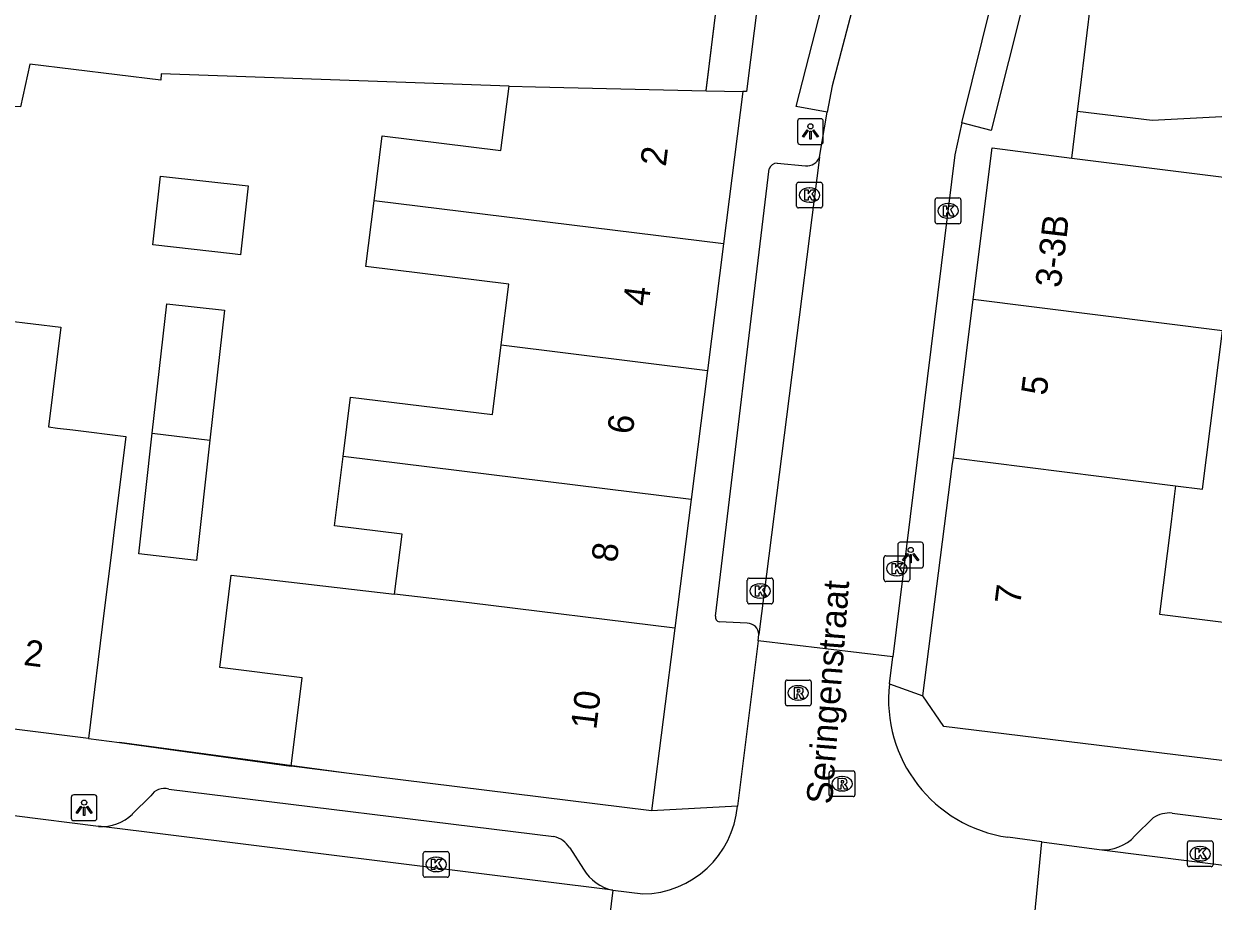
# Model space of a CAD drawing. Extents: x 161696 to 162377, y 380761 to 381673.
# Drawn here: x 162094.67 to 162140.85, y 381394.29 to 381428.38 of the extents above; entities that cross this region are included whole.
import ezdxf

# ---------------------------------------------------------------- set-up
doc = ezdxf.new("R2010")
doc.units = 0
for name, color, linetype in [('IMGEO_Hek', 7, 'Continuous'), ('IMGEO_Kolk', 7, 'Continuous'), ('IMGEO_Lichtpunt', 7, 'Continuous'), ('IMGEO_Muur', 7, 'Continuous'), ('IMGEO_Openbare_ruimte_label', 7, 'Continuous'), ('IMGEO_Pand', 7, 'Continuous'), ('IMGEO_Pand_nummerreeks', 7, 'Continuous'), ('IMGEO_Rijbaan_lokaal_open', 7, 'Continuous'), ('IMGEO_Rioolput', 7, 'Continuous'), ('IMGEO_Voetpad_open', 7, 'Continuous')]:
    doc.layers.add(name, color=color, linetype=linetype)

msp = doc.modelspace()

# ---------------------------------------------------------------- linework, layer by layer
at = {"layer": 'IMGEO_Hek'}
msp.add_lwpolyline([(162121.165, 381425.786), (162121.901, 381431.79)], dxfattribs=at)
at = {"layer": 'IMGEO_Kolk'}
for p, q in [((162124.68, 381421.302), (162124.68, 381422.154)), ((162124.755, 381422.228), (162125.607, 381422.228)), ((162125.168, 381422.008), (162125.193, 381422.008)), ((162125.681, 381422.154), (162125.681, 381421.302)), ((162125.191, 381421.448), (162125.166, 381421.448)), ((162130.056, 381420.688), (162130.056, 381421.54)), ((162130.131, 381421.614), (162130.983, 381421.614)), ((162130.544, 381421.394), (162130.569, 381421.394)), ((162131.057, 381421.54), (162131.057, 381420.688)), ((162125.607, 381421.228), (162124.755, 381421.228)), ((162130.983, 381420.614), (162130.131, 381420.614)), ((162130.567, 381420.834), (162130.542, 381420.834)), ((162128.071, 381406.789), (162128.071, 381407.641)), ((162128.146, 381407.715), (162128.998, 381407.715)), ((162129.072, 381407.641), (162129.072, 381406.789)), ((162128.559, 381407.495), (162128.584, 381407.495)), ((162122.765, 381405.921), (162122.765, 381406.773)), ((162122.84, 381406.847), (162123.692, 381406.847)), ((162123.253, 381406.627), (162123.278, 381406.627)), ((162123.766, 381406.773), (162123.766, 381405.921)), ((162128.998, 381406.715), (162128.146, 381406.715)), ((162128.582, 381406.935), (162128.557, 381406.935)), ((162123.692, 381405.847), (162122.84, 381405.847)), ((162123.276, 381406.067), (162123.251, 381406.067)), ((162139.849, 381395.711), (162139.849, 381396.563)), ((162139.924, 381396.637), (162140.776, 381396.637)), ((162140.85, 381396.563), (162140.85, 381395.711)), ((162110.183, 381395.297), (162110.183, 381396.149)), ((162110.258, 381396.223), (162111.11, 381396.223)), ((162110.671, 381396.003), (162110.696, 381396.003)), ((162111.184, 381396.149), (162111.184, 381395.297)), ((162140.337, 381396.417), (162140.362, 381396.417)), ((162140.776, 381395.637), (162139.924, 381395.637)), ((162140.36, 381395.857), (162140.335, 381395.857)), ((162111.11, 381395.223), (162110.258, 381395.223)), ((162110.694, 381395.443), (162110.669, 381395.443))]:
    msp.add_line(p, q, dxfattribs=at)
for points in [[(162124.68, 381421.302), (162124.68, 381422.154)], [(162124.755, 381422.228), (162125.607, 381422.228)], [(162125.001, 381421.928), (162125.124, 381421.928), (162125.124, 381421.777), (162125.254, 381421.928), (162125.418, 381421.928), (162125.272, 381421.777), (162125.425, 381421.528), (162125.273, 381421.528), (162125.188, 381421.692), (162125.124, 381421.625), (162125.124, 381421.528), (162125.001, 381421.528), (162125.001, 381421.928)], [(162125.681, 381422.154), (162125.681, 381421.302)], [(162130.056, 381420.688), (162130.056, 381421.54)], [(162130.131, 381421.614), (162130.983, 381421.614)], [(162131.057, 381421.54), (162131.057, 381420.688)], [(162125.607, 381421.228), (162124.755, 381421.228)], [(162130.377, 381421.314), (162130.5, 381421.314), (162130.5, 381421.163), (162130.63, 381421.314), (162130.794, 381421.314), (162130.648, 381421.163), (162130.801, 381420.914), (162130.649, 381420.914), (162130.564, 381421.078), (162130.5, 381421.011), (162130.5, 381420.914), (162130.377, 381420.914), (162130.377, 381421.314)], [(162130.983, 381420.614), (162130.131, 381420.614)], [(162128.071, 381406.789), (162128.071, 381407.641)], [(162128.146, 381407.715), (162128.998, 381407.715)], [(162129.072, 381407.641), (162129.072, 381406.789)], [(162128.392, 381407.415), (162128.515, 381407.415), (162128.515, 381407.264), (162128.645, 381407.415), (162128.809, 381407.415), (162128.663, 381407.264), (162128.816, 381407.015), (162128.664, 381407.015), (162128.579, 381407.179), (162128.515, 381407.112), (162128.515, 381407.015), (162128.392, 381407.015), (162128.392, 381407.415)], [(162122.765, 381405.921), (162122.765, 381406.773)], [(162122.84, 381406.847), (162123.692, 381406.847)], [(162123.766, 381406.773), (162123.766, 381405.921)], [(162128.998, 381406.715), (162128.146, 381406.715)], [(162123.086, 381406.547), (162123.209, 381406.547), (162123.209, 381406.396), (162123.339, 381406.547), (162123.503, 381406.547), (162123.357, 381406.396), (162123.51, 381406.147), (162123.358, 381406.147), (162123.273, 381406.311), (162123.209, 381406.244), (162123.209, 381406.147), (162123.086, 381406.147), (162123.086, 381406.547)], [(162123.692, 381405.847), (162122.84, 381405.847)], [(162139.849, 381395.711), (162139.849, 381396.563)], [(162139.924, 381396.637), (162140.776, 381396.637)], [(162140.85, 381396.563), (162140.85, 381395.711)], [(162110.183, 381395.297), (162110.183, 381396.149)], [(162110.258, 381396.223), (162111.11, 381396.223)], [(162111.184, 381396.149), (162111.184, 381395.297)], [(162140.17, 381396.337), (162140.293, 381396.337), (162140.293, 381396.186), (162140.423, 381396.337), (162140.587, 381396.337), (162140.441, 381396.186), (162140.594, 381395.937), (162140.442, 381395.937), (162140.357, 381396.101), (162140.293, 381396.034), (162140.293, 381395.937), (162140.17, 381395.937), (162140.17, 381396.337)], [(162110.504, 381395.923), (162110.627, 381395.923), (162110.627, 381395.772), (162110.757, 381395.923), (162110.921, 381395.923), (162110.775, 381395.772), (162110.928, 381395.523), (162110.776, 381395.523), (162110.691, 381395.687), (162110.627, 381395.62), (162110.627, 381395.523), (162110.504, 381395.523), (162110.504, 381395.923)], [(162140.776, 381395.637), (162139.924, 381395.637)], [(162111.11, 381395.223), (162110.258, 381395.223)]]:
    msp.add_lwpolyline(points, dxfattribs=at)
for centre, start, end in [((162124.757, 381422.152), 91.552, 178.448), ((162124.757, 381422.152), 91.552, 178.448), ((162125.605, 381422.152), 1.552, 88.448), ((162125.605, 381422.152), 1.552, 88.448), ((162130.133, 381421.538), 91.552, 178.448), ((162130.133, 381421.538), 91.552, 178.448), ((162130.981, 381421.538), 1.552, 88.448), ((162130.981, 381421.538), 1.552, 88.448), ((162124.757, 381421.304), 181.552, 268.448), ((162124.757, 381421.304), 181.552, 268.448), ((162125.605, 381421.304), 271.552, 358.448), ((162125.605, 381421.304), 271.552, 358.448), ((162130.133, 381420.69), 181.552, 268.448), ((162130.133, 381420.69), 181.552, 268.448), ((162130.981, 381420.69), 271.552, 358.448), ((162130.981, 381420.69), 271.552, 358.448), ((162128.148, 381407.639), 91.552, 178.448), ((162128.148, 381407.639), 91.552, 178.448), ((162128.996, 381407.639), 1.552, 88.448), ((162128.996, 381407.639), 1.552, 88.448), ((162122.842, 381406.771), 91.552, 178.448), ((162122.842, 381406.771), 91.552, 178.448), ((162123.69, 381406.771), 1.552, 88.448), ((162123.69, 381406.771), 1.552, 88.448), ((162128.148, 381406.791), 181.552, 268.448), ((162128.148, 381406.791), 181.552, 268.448), ((162128.996, 381406.791), 271.552, 358.448), ((162128.996, 381406.791), 271.552, 358.448), ((162122.842, 381405.923), 181.552, 268.448), ((162122.842, 381405.923), 181.552, 268.448), ((162123.69, 381405.923), 271.552, 358.448), ((162123.69, 381405.923), 271.552, 358.448), ((162139.926, 381396.561), 91.552, 178.448), ((162139.926, 381396.561), 91.552, 178.448), ((162140.774, 381396.561), 1.552, 88.448), ((162140.774, 381396.561), 1.552, 88.448), ((162110.26, 381396.147), 91.552, 178.448), ((162110.26, 381396.147), 91.552, 178.448), ((162111.108, 381396.147), 1.552, 88.448), ((162111.108, 381396.147), 1.552, 88.448), ((162139.926, 381395.713), 181.552, 268.448), ((162139.926, 381395.713), 181.552, 268.448), ((162140.774, 381395.713), 271.552, 358.448), ((162140.774, 381395.713), 271.552, 358.448), ((162110.26, 381395.299), 181.552, 268.448), ((162110.26, 381395.299), 181.552, 268.448), ((162111.108, 381395.299), 271.552, 358.448), ((162111.108, 381395.299), 271.552, 358.448)]:
    msp.add_arc(centre, 0.0765, start, end, dxfattribs=at)
for centre, major_axis, ratio, start_param, end_param in [((162125.167, 381421.728), (-0.387, 0.002), 0.722429, 4.712389, 7.853982), ((162125.192, 381421.728), (-0.39, 0.002), 0.717154, 1.570796, 4.712389), ((162130.543, 381421.114), (-0.387, 0.002), 0.722429, 4.712389, 7.853982), ((162130.568, 381421.114), (-0.39, 0.002), 0.717154, 1.570796, 4.712389), ((162128.558, 381407.215), (-0.387, 0.002), 0.722429, 4.712389, 7.853982), ((162128.583, 381407.215), (-0.39, 0.002), 0.717154, 1.570796, 4.712389), ((162123.252, 381406.347), (-0.387, 0.002), 0.722429, 4.712389, 7.853982), ((162123.277, 381406.347), (-0.39, 0.002), 0.717154, 1.570796, 4.712389), ((162110.67, 381395.723), (-0.387, 0.002), 0.722429, 4.712389, 7.853982), ((162110.695, 381395.723), (-0.39, 0.002), 0.717154, 1.570796, 4.712389), ((162140.336, 381396.137), (-0.387, 0.002), 0.722429, 4.712389, 7.853982), ((162140.361, 381396.137), (-0.39, 0.002), 0.717154, 1.570796, 4.712389)]:
    msp.add_ellipse(centre, major_axis=major_axis, ratio=ratio, start_param=start_param, end_param=end_param, dxfattribs=at)
at = {"layer": 'IMGEO_Lichtpunt'}
for p, q in [((162125.618, 381424.694), (162124.81, 381424.694)), ((162125.618, 381424.694), (162124.81, 381424.694)), ((162124.716, 381424.599), (162124.716, 381423.792)), ((162124.716, 381424.599), (162124.716, 381423.792)), ((162125.712, 381423.792), (162125.712, 381424.599)), ((162125.712, 381423.792), (162125.712, 381424.599)), ((162124.81, 381423.698), (162125.618, 381423.698)), ((162124.81, 381423.698), (162125.618, 381423.698)), ((162128.608, 381408.143), (162128.608, 381407.336)), ((162128.608, 381408.143), (162128.608, 381407.336)), ((162129.51, 381408.238), (162128.702, 381408.238)), ((162129.51, 381408.238), (162128.702, 381408.238)), ((162129.604, 381407.336), (162129.604, 381408.143)), ((162129.604, 381407.336), (162129.604, 381408.143)), ((162128.702, 381407.242), (162129.51, 381407.242)), ((162128.702, 381407.242), (162129.51, 381407.242)), ((162096.517, 381398.329), (162096.517, 381397.522)), ((162096.517, 381398.329), (162096.517, 381397.522)), ((162097.419, 381398.424), (162096.611, 381398.424)), ((162097.419, 381398.424), (162096.611, 381398.424)), ((162097.513, 381397.522), (162097.513, 381398.329)), ((162097.513, 381397.522), (162097.513, 381398.329)), ((162096.611, 381397.428), (162097.419, 381397.428)), ((162096.611, 381397.428), (162097.419, 381397.428))]:
    msp.add_line(p, q, dxfattribs=at)
for points in [[(162125.09, 381424.263), (162125.129, 381424.235), (162124.941, 381423.973), (162124.903, 381424), (162125.09, 381424.263)], [(162125.192, 381424.215), (162125.239, 381424.215), (162125.239, 381423.893), (162125.192, 381423.893), (162125.192, 381424.215)], [(162125.302, 381424.235), (162125.34, 381424.262), (162125.527, 381424), (162125.488, 381423.972), (162125.302, 381424.235)], [(162128.982, 381407.807), (162129.021, 381407.779), (162128.833, 381407.517), (162128.795, 381407.544), (162128.982, 381407.807)], [(162129.084, 381407.759), (162129.131, 381407.759), (162129.131, 381407.437), (162129.084, 381407.437), (162129.084, 381407.759)], [(162129.194, 381407.779), (162129.232, 381407.806), (162129.419, 381407.544), (162129.38, 381407.516), (162129.194, 381407.779)], [(162096.891, 381397.993), (162096.93, 381397.965), (162096.742, 381397.703), (162096.704, 381397.73), (162096.891, 381397.993)], [(162096.993, 381397.945), (162097.04, 381397.945), (162097.04, 381397.623), (162096.993, 381397.623), (162096.993, 381397.945)], [(162097.103, 381397.965), (162097.141, 381397.992), (162097.328, 381397.73), (162097.289, 381397.702), (162097.103, 381397.965)]]:
    msp.add_lwpolyline(points, dxfattribs=at)
for centre in [(162125.215, 381424.397), (162129.107, 381407.941), (162097.016, 381398.127)]:
    msp.add_circle(centre, 0.0994, dxfattribs=at)
for centre, start, end in [((162124.81, 381424.599), 90, 180), ((162124.81, 381424.599), 90, 180), ((162125.618, 381424.599), 0, 90), ((162125.618, 381424.599), 0, 90), ((162124.81, 381423.792), 180, 270), ((162124.81, 381423.792), 180, 270), ((162125.618, 381423.792), 270, 0), ((162125.618, 381423.792), 270, 360), ((162128.702, 381408.143), 90, 180), ((162128.702, 381408.143), 90, 180), ((162129.51, 381408.143), 0, 90), ((162129.51, 381408.143), 0, 90), ((162128.702, 381407.336), 180, 270), ((162128.702, 381407.336), 180, 270), ((162129.51, 381407.336), 270, 0), ((162129.51, 381407.336), 270, 360), ((162096.611, 381398.329), 90, 180), ((162096.611, 381398.329), 90, 180), ((162097.419, 381398.329), 0, 90), ((162097.419, 381398.329), 0, 90), ((162096.611, 381397.522), 180, 270), ((162096.611, 381397.522), 180, 270), ((162097.419, 381397.522), 270, 0), ((162097.419, 381397.522), 270, 360)]:
    msp.add_arc(centre, 0.0946, start, end, dxfattribs=at)
at = {"layer": 'IMGEO_Muur'}
msp.add_lwpolyline([(162107.2, 381399.273), (162098.39, 381400.457)], dxfattribs=at)
at = {"layer": 'IMGEO_Pand'}
for points in [[(162108.275, 381421.506), (162108.586, 381424.023), (162113.198, 381423.453), (162113.517, 381425.962)], [(162113.517, 381425.962), (162114.538, 381425.938), (162121.164, 381425.779)], [(162121.164, 381425.779), (162122.593, 381425.745)], [(162122.593, 381425.745), (162121.843, 381419.831)], [(162131.532, 381417.676), (162132.265, 381423.556), (162135.369, 381423.166)], [(162135.369, 381423.166), (162144.995, 381421.955), (162144.276, 381416.065), (162141.211, 381416.45)], [(162099.678, 381419.788), (162099.744, 381420.38), (162099.976, 381422.468), (162103.389, 381422.089), (162103.091, 381419.408), (162102.978, 381419.421), (162102.78, 381419.443), (162099.678, 381419.788)], [(162113.211, 381415.905), (162113.502, 381418.264), (162107.959, 381418.949), (162108.275, 381421.506)], [(162121.843, 381419.831), (162108.275, 381421.506)], [(162121.843, 381419.831), (162121.219, 381414.916)], [(162099.662, 381412.483), (162100.227, 381417.507), (162102.466, 381417.255), (162101.899, 381412.206)], [(162130.764, 381411.519), (162131.532, 381417.676)], [(162141.211, 381416.45), (162131.532, 381417.676)], [(162093.9, 381416.386), (162093.959, 381416.86), (162096.111, 381416.593), (162095.63, 381412.721), (162095.977, 381412.678), (162096.572, 381412.604), (162098.641, 381412.347), (162098.161, 381408.496), (162098.079, 381407.836), (162097.798, 381405.582), (162097.181, 381400.62)], [(162139.391, 381410.428), (162140.436, 381410.296), (162141.211, 381416.45)], [(162107.071, 381411.568), (162107.356, 381413.879), (162112.876, 381413.197), (162113.211, 381415.905)], [(162113.211, 381415.905), (162121.219, 381414.916)], [(162121.219, 381414.916), (162120.583, 381409.9)], [(162101.899, 381412.206), (162101.373, 381407.534), (162099.134, 381407.786), (162099.662, 381412.483)], [(162099.662, 381412.483), (162101.899, 381412.206)], [(162109.071, 381406.222), (162109.359, 381408.56), (162106.739, 381408.884), (162107.071, 381411.568)], [(162120.583, 381409.9), (162107.071, 381411.568)], [(162129.583, 381402.27), (162130.737, 381411.303), (162130.764, 381411.519)], [(162130.764, 381411.519), (162139.391, 381410.428)], [(162139.391, 381410.428), (162139.34, 381410.02), (162139.203, 381408.932), (162138.765, 381405.449), (162144.263, 381404.757), (162144.242, 381404.594), (162143.62, 381399.457)], [(162120.583, 381409.9), (162119.948, 381404.896)], [(162105.051, 381399.538), (162105.476, 381402.977), (162102.284, 381403.372), (162102.728, 381406.966), (162109.071, 381406.222)], [(162119.948, 381404.896), (162111.971, 381405.881), (162109.071, 381406.222)], [(162119.948, 381404.896), (162119.049, 381397.809)], [(162143.62, 381399.457), (162130.393, 381401.084), (162129.583, 381402.27)], [(162097.181, 381400.62), (162092.018, 381401.263)], [(162119.049, 381397.809), (162107.2, 381399.273), (162105.051, 381399.538)]]:
    msp.add_lwpolyline(points, dxfattribs=at)
at = {"layer": 'IMGEO_Rijbaan_lokaal_open'}
for points in [[(162127.089, 381429.929), (162126.064, 381425.965), (162125.871, 381424.951)], [(162131.088, 381424.538), (162132.287, 381429.349)], [(162135.589, 381424.975), (162135.688, 381425.793), (162136.13, 381429.434)], [(162125.566, 381423.195), (162125.871, 381424.951)], [(162146.361, 381425.036), (162138.485, 381424.623), (162135.589, 381424.975)], [(162131.088, 381424.538), (162130.827, 381423.289), (162128.411, 381403.792)], [(162125.566, 381423.195), (162123.217, 381404.652)], [(162123.186, 381404.414), (162122.38, 381397.987)], [(162123.186, 381404.414), (162123.217, 381404.652)], [(162128.411, 381403.792), (162123.186, 381404.414)], [(162128.284, 381402.736), (162128.411, 381403.792)], [(162094.305, 381397.63), (162097.576, 381397.204)], [(162117.547, 381394.722), (162097.576, 381397.204)], [(162134.204, 381396.604), (162132.882, 381396.781)], [(162133.762, 381392.05), (162134.204, 381396.604)], [(162134.204, 381396.604), (162136.43, 381396.305)], [(162136.43, 381396.305), (162181.151, 381390.667)], [(162117.547, 381394.722), (162117.108, 381391.108)], [(162117.547, 381394.722), (162118.705, 381394.575)]]:
    msp.add_lwpolyline(points, dxfattribs=at)
for centre, radius, start, end in [((162133.645, 381402.123), 5.396, 173.4738, 261.8714), ((162118.658, 381398.311), 3.736, 270.7262, 355.0232)]:
    msp.add_arc(centre, radius, start, end, dxfattribs=at)
at = {"layer": 'IMGEO_Rioolput'}
for p, q in [((162124.243, 381401.961), (162124.243, 381402.813)), ((162124.318, 381402.887), (162125.17, 381402.887)), ((162124.731, 381402.667), (162124.756, 381402.667)), ((162125.244, 381402.813), (162125.244, 381401.961)), ((162124.754, 381402.107), (162124.729, 381402.107)), ((162125.17, 381401.887), (162124.318, 381401.887)), ((162125.941, 381398.431), (162125.941, 381399.283)), ((162126.016, 381399.357), (162126.868, 381399.357)), ((162126.942, 381399.283), (162126.942, 381398.431)), ((162126.429, 381399.137), (162126.454, 381399.137)), ((162126.868, 381398.357), (162126.016, 381398.357)), ((162126.452, 381398.577), (162126.427, 381398.577))]:
    msp.add_line(p, q, dxfattribs=at)
for points in [[(162124.243, 381401.961), (162124.243, 381402.813)], [(162124.318, 381402.887), (162125.17, 381402.887)], [(162124.832, 381402.585), (162124.58, 381402.587), (162124.58, 381402.187)], [(162124.758, 381402.506), (162124.704, 381402.506), (162124.704, 381402.425)], [(162125.244, 381402.813), (162125.244, 381401.961)], [(162124.58, 381402.187), (162124.704, 381402.187), (162124.704, 381402.349), (162124.715, 381402.349)], [(162124.704, 381402.425), (162124.756, 381402.425)], [(162124.762, 381402.32), (162124.833, 381402.187), (162124.973, 381402.187), (162124.908, 381402.313)], [(162125.17, 381401.887), (162124.318, 381401.887)], [(162125.941, 381398.431), (162125.941, 381399.283)], [(162126.016, 381399.357), (162126.868, 381399.357)], [(162126.942, 381399.283), (162126.942, 381398.431)], [(162126.53, 381399.055), (162126.278, 381399.057), (162126.278, 381398.657)], [(162126.278, 381398.657), (162126.402, 381398.657), (162126.402, 381398.819), (162126.413, 381398.819)], [(162126.456, 381398.976), (162126.402, 381398.976), (162126.402, 381398.895)], [(162126.402, 381398.895), (162126.454, 381398.895)], [(162126.46, 381398.79), (162126.531, 381398.657), (162126.671, 381398.657), (162126.606, 381398.783)], [(162126.868, 381398.357), (162126.016, 381398.357)]]:
    msp.add_lwpolyline(points, dxfattribs=at)
for centre, radius, start, end in [((162124.32, 381402.811), 0.0765, 91.552, 178.448), ((162124.32, 381402.811), 0.0765, 91.552, 178.448), ((162124.764, 381402.41), 0.0964, 77.0061, 93.1865), ((162124.778, 381402.467), 0.0378, 276.6634, 79.6772), ((162124.831, 381402.475), 0.109, 350.3612, 89.416), ((162124.829, 381402.475), 0.112, 277.5842, 350.9817), ((162125.168, 381402.811), 0.0765, 1.552, 88.448), ((162125.168, 381402.811), 0.0765, 1.552, 88.448), ((162124.714, 381402.296), 0.0533, 26.0293, 88.6989), ((162124.74, 381402.614), 0.19, 274.7715, 282.9687), ((162124.813, 381402.26), 0.108, 29.5134, 73.7905), ((162124.32, 381401.963), 0.0765, 181.552, 268.448), ((162124.32, 381401.963), 0.0765, 181.552, 268.448), ((162125.168, 381401.963), 0.0765, 271.552, 358.448), ((162125.168, 381401.963), 0.0765, 271.552, 358.448), ((162126.018, 381399.281), 0.0765, 91.552, 178.448), ((162126.018, 381399.281), 0.0765, 91.552, 178.448), ((162126.866, 381399.281), 0.0765, 1.552, 88.448), ((162126.866, 381399.281), 0.0765, 1.552, 88.448), ((162126.412, 381398.766), 0.0533, 26.0293, 88.6989), ((162126.438, 381399.084), 0.19, 274.7715, 282.9687), ((162126.462, 381398.88), 0.0964, 77.0061, 93.1865), ((162126.476, 381398.937), 0.0378, 276.6634, 79.6772), ((162126.529, 381398.945), 0.109, 350.3612, 89.416), ((162126.527, 381398.945), 0.112, 277.5842, 350.9817), ((162126.511, 381398.73), 0.108, 29.5134, 73.7905), ((162126.018, 381398.433), 0.0765, 181.552, 268.448), ((162126.018, 381398.433), 0.0765, 181.552, 268.448), ((162126.866, 381398.433), 0.0765, 271.552, 358.448), ((162126.866, 381398.433), 0.0765, 271.552, 358.448)]:
    msp.add_arc(centre, radius, start, end, dxfattribs=at)
for centre, major_axis, ratio, start_param, end_param in [((162124.73, 381402.387), (-0.387, 0.002), 0.722429, 4.712389, 7.853982), ((162124.755, 381402.387), (-0.39, 0.002), 0.717154, 1.570796, 4.712389), ((162126.428, 381398.857), (-0.387, 0.002), 0.722429, 4.712389, 7.853982), ((162126.453, 381398.857), (-0.39, 0.002), 0.717154, 1.570796, 4.712389)]:
    msp.add_ellipse(centre, major_axis=major_axis, ratio=ratio, start_param=start_param, end_param=end_param, dxfattribs=at)
at = {"layer": 'IMGEO_Voetpad_open'}
for points in [[(162126, 381451.921), (162125.738, 381449.545), (162122.735, 381425.75), (162122.593, 381425.745)], [(162121.164, 381425.779), (162121.901, 381431.79)], [(162125.871, 381424.951), (162124.667, 381425.172), (162126.019, 381430.483)], [(162133.583, 381429.614), (162132.228, 381424.237), (162131.088, 381424.538)], [(162113.517, 381425.962), (162100.007, 381426.437), (162099.999, 381426.187), (162094.902, 381426.811), (162094.545, 381425.154), (162089.982, 381425.406)], [(162135.369, 381423.166), (162135.589, 381424.975)], [(162123.927, 381422.971), (162125.028, 381422.869)], [(162121.523, 381405.368), (162123.609, 381422.742)], [(162122.76, 381405.091), (162121.675, 381405.145)], [(162128.284, 381402.736), (162129.583, 381402.27)], [(162097.181, 381400.62), (162098.39, 381400.457), (162105.051, 381399.538)], [(162098.887, 381397.678), (162099.602, 381398.39)], [(162100.303, 381398.652), (162115.247, 381396.805)], [(162122.38, 381397.987), (162119.049, 381397.809)], [(162137.816, 381396.83), (162138.523, 381397.53)], [(162139.264, 381397.72), (162179.108, 381392.706)], [(162115.868, 381396.371), (162116.404, 381395.534)]]:
    msp.add_lwpolyline(points, dxfattribs=at)
for centre, radius, start, end in [((162123.943, 381422.614), 0.358, 92.557, 158.9602), ((162125.078, 381423.394), 0.527, 264.5875, 337.8398), ((162121.729, 381405.345), 0.207, 173.6671, 254.8907), ((162122.756, 381404.629), 0.462, 2.8154, 89.4863), ((162100.129, 381398.05), 0.627, 73.8548, 147.1318), ((162097.698, 381398.916), 1.717, 265.9201, 313.8355), ((162139.184, 381396.493), 1.23, 86.2583, 122.5045), ((162115.062, 381395.879), 0.944, 31.3921, 78.7106), ((162136.605, 381397.935), 1.639, 263.8668, 317.6254), ((162117.908, 381396.441), 1.757, 211.0886, 258.1306)]:
    msp.add_arc(centre, radius, start, end, dxfattribs=at)

# ---------------------------------------------------------------- texts
at = {"layer": 'IMGEO_Openbare_ruimte_label'}
msp.add_text('Seringenstraat', height=1, rotation=85.5837, dxfattribs=at).set_placement((162126.052, 381398.04))
at = {"layer": 'IMGEO_Pand_nummerreeks'}
for s, rotation, p in [('2', 82.9414, (162119.598, 381422.813)), ('3-3B', 83.382, (162134.932, 381418.099)), ('4', 82.9639, (162118.926, 381417.386)), ('5', 82.8325, (162134.381, 381413.914)), ('6', 82.9639, (162118.312, 381412.406)), ('8', 82.9643, (162117.698, 381407.428)), ('7', 82.8325, (162133.358, 381405.781)), ('2', 352.9011, (162094.635, 381403.476)), ('10', 82.9586, (162116.897, 381400.937))]:
    msp.add_text(s, height=1, rotation=rotation, dxfattribs=at).set_placement(p)

doc.saveas('drawing.dxf')
